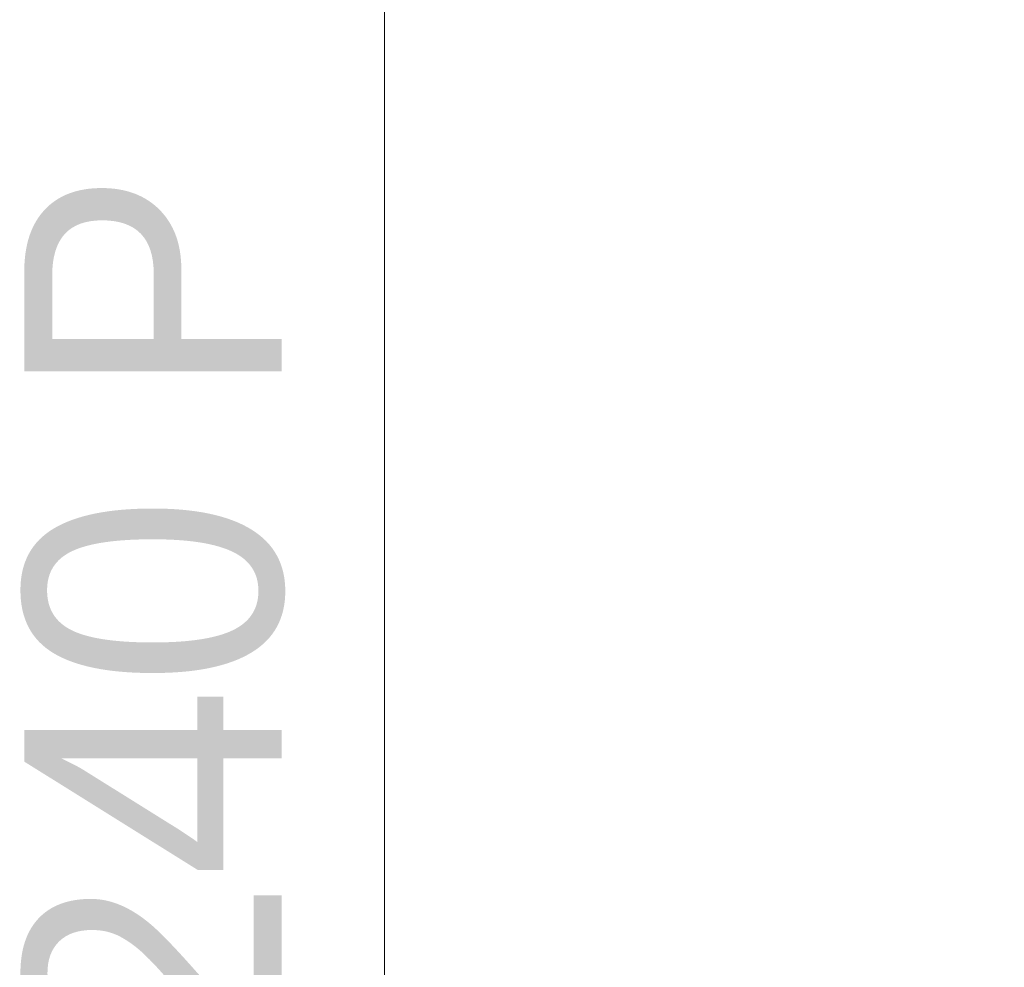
# Model space of a CAD drawing. Header units: millimetres. Extents: x -3490 to 61924, y -72580 to 6847.
# Tile 493 of 656: x 17466 to 18422, y -19395 to -18475. Entities that reach past the tile are written whole.
import ezdxf

# ---------------------------------------------------------------- set-up
doc = ezdxf.new("R2010")
doc.units = ezdxf.units.MM
doc.layers.add('COTAS_P', color=1, linetype='Continuous', lineweight=0)
doc.dimstyles.new('R19_100', dxfattribs={"dimtxt": 250, "dimasz": 150, "dimexe": 150, "dimexo": 80, "dimgap": 100, "dimtad": 1, "dimtih": 1, "dimtoh": 1, "dimdsep": 46, "dimcen": 0.09, "dimadec": 0, "dimazin": 0, "dimtfac": 1, "dimtdec": 4, "dimtofl": 0, "dimtmove": 0, "dimatfit": 3, "dimfxl": 1, "dimtolj": 1, "dimtzin": 0, "dimarcsym": 0})

# ---------------------------------------------------------------- blocks, each defined once
blk = doc.blocks.new('DIM_R29_39')
at = {"layer": 'COTAS_P'}
for p, q in [((17820, -18060), (17775, -18210)), ((18720, -18060), (17820, -18060)), ((17820, -21300), (17820, -18060)), ((17820, -18060), (17865, -18210)), ((17820, -21300), (17775, -21150)), ((17820, -21300), (17865, -21150)), ((18720, -21300), (17820, -21300))]:
    blk.add_line(p, q, dxfattribs=at)
blk.add_text('3240 P', height=250, rotation=90, dxfattribs=at).set_placement((17720, -19680))

msp = doc.modelspace()

# ---------------------------------------------------------------- dimensions: what is measured, and where the dimension line sits
at = {"layer": 'COTAS_P'}
dim = msp.add_aligned_dim(p1=(18720, -21300), p2=(18720, -18060), distance=900, text='<> P', dimstyle='R19_100', dxfattribs=at)
dim.commit()
dim.dimension.update_dxf_attribs({"geometry": 'DIM_R29_39', "text_midpoint": (17820, -19680)})

doc.saveas('drawing.dxf')
